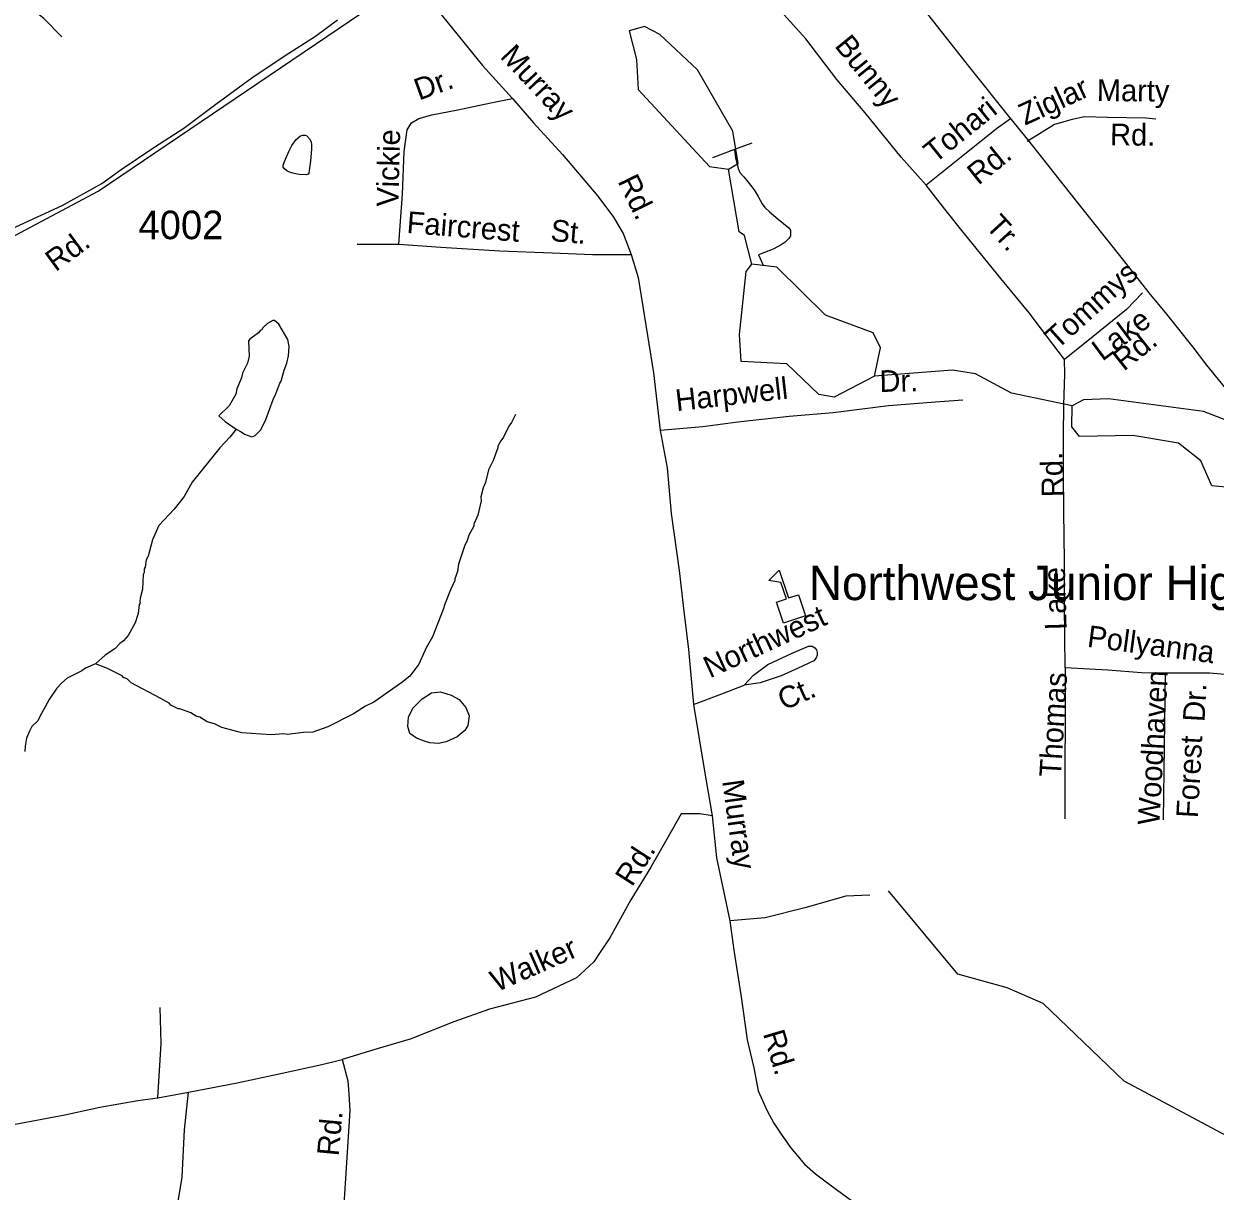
# Model space of a CAD drawing. Extents: x 1547597 to 1699558, y 810033 to 920809.
# Drawn here: x 1610700 to 1615914, y 888884 to 893994 of the extents above; entities that cross this region are included whole.
import ezdxf

# ---------------------------------------------------------------- set-up
doc = ezdxf.new("R2010")
doc.units = 0
for name, color, linetype in [('Exist Boundary Political City Limit New', 7, 'Continuous'), ('Exist Cultural Educational Facility High CELL', 7, 'Continuous'), ('Exist Cultural Educational Facility High Label', 7, 'Continuous'), ('Exist Hydrographic Creek Single Shore', 7, 'Continuous'), ('Exist Hydrographic Misc Water Feature', 7, 'Continuous'), ('Exist Hydrographic Pond Under 1500 Sq Ft', 7, 'Continuous'), ('Exist Road Non-System Type 51', 7, 'Continuous'), ('Exist Road Non-System Type 51 Label', 7, 'Continuous'), ('Exist Road Secondary Type 51 Attributed', 7, 'Continuous'), ('Exist Road Secondary Type 51 Label', 7, 'Continuous'), ('Exist Road Secondary Type 51 Number Label', 7, 'Continuous'), ('Map Preparation Boundary City Limit Buffer Line', 7, 'Continuous')]:
    doc.layers.add(name, color=color, linetype=linetype)

msp = doc.modelspace()

# ---------------------------------------------------------------- linework, layer by layer
at = {"layer": 'Exist Boundary Political City Limit New'}
msp.add_lwpolyline([(1607509.5, 889652.5), (1607417.2, 889678.6), (1607648.8, 890077.9), (1608067.9, 890802.8), (1610209.7, 892829), (1611024.9, 893261.8), (1612823.9, 894479.4), (1612207.2, 895310.5), (1612274, 896874), (1611998.4, 896925.4), (1612104.6, 898867.8), (1612243.3, 898852.8), (1613046, 898837.8), (1613023.5, 898082.2), (1612987.7, 897048.5), (1614593, 897012), (1614905.3, 896819.9), (1615770.2, 898455.2)], dxfattribs=at)
at = {"layer": 'Exist Cultural Educational Facility High CELL'}
msp.add_lwpolyline([(1614024.4, 891370.4), (1613993.4, 891463.2), (1614037.1, 891477.8), (1614013.3, 891549), (1613961, 891557.2), (1614005.5, 891602.8), (1614046.2, 891480.9), (1614089.8, 891495.4), (1614120.8, 891402.5)], close=True, dxfattribs=at)
at = {"layer": 'Exist Hydrographic Creek Single Shore'}
for points in [[(1613886.7, 892941.7), (1613854.7, 893067.1), (1613830.7, 893084), (1613783.8, 893357.5)], [(1614039.8, 892505.4), (1613839.8, 892516), (1613832.8, 892634.3), (1613861.7, 892909.4), (1613886.7, 892941.7)], [(1614422.7, 892451.6), (1614245.8, 892360), (1614179.7, 892371.2), (1614039.8, 892505.4)], [(1615287.7, 892322.4), (1615021.8, 892377), (1614864.7, 892462.2), (1614764.8, 892477.5), (1614422.7, 892451.6)], [(1616041.7, 892011.6), (1616035.8, 892179.2), (1615995.8, 892245.6), (1615862.8, 892297.6), (1615446.8, 892352), (1615337.8, 892347.6), (1615287.7, 892322.4)], [(1618719.8, 887056), (1618461.7, 887110.5), (1618037.8, 887240.6), (1617739.8, 887387.8), (1617359.8, 887651.6), (1617219.7, 887795.6), (1616777.7, 888402), (1616259.8, 888931.2), (1616069.8, 889069.6), (1615515.8, 889366.6), (1615161.7, 889705.3), (1615003.7, 889774.1), (1614787.7, 889834.3), (1614484.8, 890198.4)]]:
    msp.add_lwpolyline(points, dxfattribs=at)
at = {"layer": 'Exist Hydrographic Misc Water Feature'}
for p, q in [((1613810, 893443.4), (1613713.8, 893407.1)), ((1613886.1, 893472.1), (1613810, 893443.4)), ((1613915.2, 892982.3), (1613936, 892937.6))]:
    msp.add_line(p, q, dxfattribs=at)
for points in [[(1610866.8, 893937.8), (1610788.1, 894017), (1610630.2, 894143.7)], [(1611841, 893391.8), (1611859.3, 893435.9), (1611872.9, 893461.8), (1611891.6, 893488.1), (1611910.7, 893504), (1611920.6, 893507.1), (1611930.7, 893506.9), (1611938.5, 893504), (1611950.4, 893490.9), (1611957.3, 893477.4), (1611959.3, 893464.7), (1611959.1, 893447.3), (1611955.3, 893393.3), (1611949.4, 893351.5), (1611947, 893340.2), (1611943.9, 893335.8), (1611935.2, 893333.3), (1611904.9, 893335), (1611882.7, 893338.4), (1611863.3, 893344.7), (1611850.7, 893350.8), (1611839.4, 893360.5), (1611835.4, 893367.2), (1611835.1, 893375.7), (1611841, 893391.8)], [(1613810, 893443.4), (1613815.1, 893408), (1613821.3, 893379.7), (1613825.6, 893360.6), (1613833.1, 893342.7)], [(1613833.1, 893342.7), (1613851.5, 893324.2), (1613869.8, 893301.7), (1613895.8, 893267.2), (1613914.1, 893238.8), (1613931.1, 893206.7), (1613942.3, 893190.4), (1613963.1, 893170.9), (1614001.1, 893139.1), (1614047.5, 893101.4), (1614054.7, 893091), (1614055.7, 893080.3), (1614054.9, 893065.8), (1614048.2, 893054.5), (1614031.8, 893037.9), (1614014.2, 893026.1), (1613979.8, 893008.5), (1613941.8, 892993.3), (1613915.2, 892982.3)], [(1611629.7, 892220), (1611650.7, 892208.7), (1611666.5, 892198.4), (1611698.3, 892185.8), (1611712.5, 892191.7), (1611736.9, 892217.2), (1611759.5, 892262.8), (1611790.9, 892350.3), (1611803.3, 892374.1), (1611820.1, 892421.8), (1611826.2, 892429.7), (1611839, 892477.5), (1611851.5, 892509.3), (1611857.9, 892541.2), (1611860.6, 892581.1), (1611855.1, 892613.1), (1611816.2, 892679.8), (1611796.4, 892696.2), (1611790.5, 892696.3), (1611766.3, 892682.7), (1611746, 892663), (1611739.8, 892653.1), (1611733.8, 892651.2), (1611727.6, 892641.3), (1611689.2, 892614), (1611683.1, 892606.1), (1611686, 892540), (1611679.5, 892508.2), (1611656.8, 892464.5), (1611652.5, 892444.6), (1611631.8, 892396.9), (1611627.4, 892373), (1611598.5, 892321.6), (1611554.2, 892278.5), (1611581.5, 892253.8), (1611629.7, 892220)], [(1612851.4, 892284.4), (1612834.8, 892248.7), (1612822.6, 892232.9), (1612799.8, 892185.3), (1612787.5, 892169.5), (1612775.1, 892145.7), (1612775, 892137.7), (1612754.2, 892082.1), (1612733.5, 892042.4), (1612720.7, 891986.6), (1612710.2, 891962.8), (1612699.7, 891923), (1612701.4, 891906.9), (1612686.3, 891843.3), (1612669.7, 891803.5), (1612669.6, 891795.5), (1612647, 891755.9), (1612640.6, 891732), (1612628.2, 891708.3), (1612603, 891628.7), (1612598.5, 891596.7), (1612586, 891564.9), (1612585.9, 891556.9), (1612567.2, 891517.2), (1612542.2, 891453.7), (1612535.8, 891429.8), (1612488, 891310.7), (1612461.2, 891263.1), (1612428.1, 891191.6), (1612389.2, 891138.3), (1612354.8, 891110.8), (1612231.5, 891024.9), (1612195.2, 891007.6), (1612142.8, 890974.5), (1612029.9, 890916.3), (1611965.5, 890893.5), (1611923.6, 890892.1), (1611853.4, 890883.3), (1611837.4, 890885.6), (1611781.5, 890882.6), (1611653.6, 890890.7), (1611566, 890914.2), (1611534.4, 890930.7), (1611502.5, 890939.3), (1611470.8, 890959.8), (1611454.9, 890964), (1611431.1, 890978.5), (1611383.4, 890995.3), (1611375.4, 890995.4), (1611343.8, 891011.9), (1611335.9, 891020.1), (1611296.2, 891042.8), (1611169.4, 891108.9), (1611153.6, 891125.1), (1611135.7, 891133.4), (1611129.9, 891139.5), (1611066.4, 891172.6), (1611013.5, 891193.1)], [(1611629.7, 892220), (1611602.3, 892185.5), (1611557.6, 892138.2), (1611437.3, 891988.3), (1611402.3, 891924.9), (1611357.4, 891869.6), (1611290.4, 891798.8), (1611263.4, 891735.2), (1611244.2, 891663.6), (1611235.9, 891647.7), (1611231.4, 891615.8), (1611227.3, 891607.9), (1611227.1, 891591.9), (1611222.9, 891583.9), (1611219.9, 891520), (1611209.3, 891480.1), (1611207.1, 891466.2), (1611208.9, 891460.1), (1611204.8, 891452.2), (1611200.2, 891412.4), (1611187.6, 891372.6), (1611156.7, 891317), (1611136.4, 891293.4), (1611120.2, 891281.6), (1611097.8, 891258.1), (1611055.4, 891230.8), (1611013.5, 891193.1)], [(1611013.5, 891193.1), (1610970.5, 891174.2), (1610954.3, 891162.5), (1610889.8, 891129.6), (1610865.5, 891108), (1610845.2, 891086.3), (1610810.4, 891036.9), (1610768.9, 890958.8), (1610760.9, 890943.7), (1610735.7, 890917.8)], [(1612604.7, 891036), (1612634.6, 891001.4), (1612649.6, 890965.1), (1612642.6, 890923.3), (1612630.1, 890901.6), (1612596.2, 890872.9), (1612548.9, 890851.5), (1612514.6, 890844.4), (1612476.7, 890847.3), (1612449.4, 890855.5), (1612419.2, 890866.7), (1612389.7, 890887.4), (1612380.4, 890918.8), (1612384, 890958.8), (1612402.5, 890999.1), (1612443.5, 891040.1), (1612484.1, 891065.1), (1612524.1, 891070.1), (1612569.9, 891055.1), (1612604.7, 891036)], [(1610735.7, 890917.8), (1610724.3, 890898.6), (1610711.7, 890867), (1610706.5, 890833), (1610704.8, 890808.7)]]:
    msp.add_lwpolyline(points, dxfattribs=at)
at = {"layer": 'Exist Hydrographic Pond Under 1500 Sq Ft'}
for points in [[(1613783.8, 893357.5), (1613825.7, 893382.9), (1613802.8, 893524.5), (1613647.7, 893793.5), (1613483.8, 893947.9), (1613416.7, 893982.1), (1613349.8, 893963.7), (1613381.8, 893838.4), (1613388.8, 893706.9), (1613700.7, 893369), (1613783.8, 893357.5)], [(1614039.8, 892505.4), (1613839.8, 892516), (1613832.8, 892634.3), (1613861.7, 892909.4), (1613886.7, 892941.7)], [(1614422.7, 892451.6), (1614448.8, 892575.8), (1614416.8, 892642.1), (1614208.8, 892718.5), (1613994.8, 892929.7), (1613886.7, 892941.7)], [(1614422.7, 892451.6), (1614245.8, 892360), (1614179.7, 892371.2), (1614039.8, 892505.4)], [(1615752.8, 892158.6), (1615552.8, 892192.3), (1615319.7, 892187.2), (1615286.7, 892230.5), (1615287.7, 892322.4)], [(1616041.7, 892011.6), (1615991.8, 891963.3), (1615899.7, 891971.8), (1615851.7, 892081.1), (1615752.8, 892158.6)]]:
    msp.add_lwpolyline(points, dxfattribs=at)
at = {"layer": 'Exist Road Non-System Type 51'}
for p, q in [((1612159.5, 893029.2), (1612341.2, 893029.2)), ((1615256.2, 892460), (1615254, 892524.2)), ((1613533, 891850.2), (1613568.8, 891601.1)), ((1615258.1, 891175.5), (1615255.9, 890514.4)), ((1615695.6, 891151.2), (1615686.7, 890510)), ((1611286.8, 889292.3), (1611421.2, 889317.2))]:
    msp.add_line(p, q, dxfattribs=at)
for points in [[(1614649.3, 893287.3), (1614539.3, 893410.4), (1614382.5, 893605), (1614258.8, 893750.9), (1614121.8, 893927.8), (1613984.8, 894080.3), (1613863.9, 894223.2), (1613757.9, 894360.3), (1613660.7, 894492.9)], [(1612382.3, 894215.1), (1612707.2, 893811.7), (1612838.9, 893666.8)], [(1612341.2, 893029.2), (1612357, 893247.9), (1612364.9, 893435), (1612378.1, 893529.8), (1612396.2, 893560.3), (1612428.1, 893579.9), (1612486, 893595.7), (1612598.9, 893617.5), (1612744.4, 893648.9), (1612838.9, 893666.8)], [(1612838.9, 893666.8), (1612931, 893561.4), (1613057.4, 893421.8), (1613212.8, 893240), (1613281.3, 893147.8), (1613323.4, 893076.7), (1613357.6, 892984.4)], [(1615018.3, 893577.7), (1614957.1, 893534.4), (1614809.9, 893416.1), (1614649.3, 893287.3)], [(1615654.6, 893577), (1615610.4, 893581.4), (1615442.5, 893583.6), (1615342.1, 893587.1), (1615287.8, 893575.8), (1615211.1, 893553.6), (1615091.2, 893479.7)], [(1615254, 892524.2), (1615198.7, 892597.1), (1615099.2, 892729), (1614975.5, 892879.3), (1614817.3, 893075.1), (1614731.1, 893183.4), (1614649.3, 893287.3)], [(1612341.2, 893029.2), (1612525.5, 893016.1), (1612783.6, 893000.2), (1613012.7, 892992.3), (1613189.1, 892984.4), (1613283.9, 892984.4), (1613357.6, 892984.4)], [(1613357.6, 892984.4), (1613389.2, 892883.8), (1613456, 892465.8), (1613484.3, 892213.4)], [(1615596.3, 892817.4), (1615525.6, 892744.4), (1615379.8, 892625), (1615254, 892524.2)], [(1615258.1, 891175.5), (1615254.1, 891449), (1615254.1, 891641.4), (1615251.8, 891859.3), (1615249.6, 892031.9), (1615249.5, 892191.8), (1615251.8, 892325.2), (1615256.2, 892460)], [(1614809.9, 892346.4), (1614689.9, 892337.9), (1614483.6, 892321.8), (1614242.6, 892292), (1614048.8, 892276), (1613824.5, 892250.5), (1613671.1, 892229.6), (1613484.3, 892213.4)], [(1613484.3, 892213.4), (1613515.4, 892051.2), (1613533, 891850.2)], [(1613568.8, 891601.1), (1613587.5, 891434.3), (1613609.2, 891255.4), (1613630.9, 891014.2)], [(1613852.7, 891099.7), (1613893, 891143.3), (1613955.6, 891190.5), (1614062, 891239.4), (1614134.3, 891270.5), (1614149.7, 891270.4), (1614162.4, 891262.9), (1614169.2, 891253.6), (1614172.4, 891242.7), (1614171.5, 891230.9), (1614167.9, 891218.8), (1614157.6, 891206.2), (1614089.3, 891173), (1614015, 891139.9), (1613922.7, 891108.9), (1613852.7, 891099.7)], [(1615695.6, 891151.2), (1615591.7, 891153.4), (1615443.7, 891164.5), (1615258.1, 891175.5)], [(1616150.7, 891144.6), (1615956, 891145.9), (1615890, 891151.2), (1615695.6, 891151.2)], [(1613630.9, 891014.2), (1613754.2, 891060.9), (1613852.7, 891099.7)], [(1613630.9, 891014.2), (1613676.9, 890732.3), (1613711.8, 890526.7)], [(1613711.8, 890526.7), (1613658.3, 890536.1), (1613622.6, 890535.6), (1613576.5, 890535.9), (1613514.2, 890424.8), (1613443.8, 890302.8), (1613357.1, 890159.1), (1613265.1, 889993.6), (1613216.4, 889922.4), (1613194.6, 889888.1), (1613118.8, 889817.6), (1612940, 889733.6), (1612737.6, 889680.6), (1612581.6, 889625.8), (1612390.4, 889550.4), (1612246.1, 889507.9), (1612093.4, 889461.1)], [(1613711.8, 890526.7), (1613730.8, 890343.5), (1613790.4, 890067)], [(1614402.5, 890180.8), (1614296.9, 890175.4), (1614118.1, 890123.9), (1613944.8, 890080.5), (1613790.4, 890067)], [(1613790.4, 890067), (1613806.7, 889939.6), (1613839.6, 889734.4)], [(1613839.6, 889734.4), (1613865.4, 889546.2), (1613894.9, 889423.8), (1613913.9, 889323.6), (1613953.4, 889236.5), (1613982.3, 889182.2), (1614011.3, 889138.7), (1614054.7, 889075.4), (1614116.2, 889003), (1614164.1, 888960.4), (1614229.2, 888911.5), (1614399.2, 888786.6)], [(1611286.8, 889292.3), (1611301.4, 889530.8), (1611296.6, 889688.8)], [(1611421.2, 889317.2), (1611633.6, 889358.7), (1611831, 889400.2), (1612004.2, 889438.2), (1612093.4, 889461.1)], [(1612093.4, 889461.1), (1612118.7, 889366.8), (1612122.2, 889311), (1612127.3, 889236.9), (1612094.5, 888735.8)], [(1611375.6, 888838.5), (1611393, 888945.2), (1611402.9, 889152.8), (1611421.2, 889317.2)], [(1607728.8, 888153.3), (1607853.9, 888182.9), (1608116.7, 888286.7), (1608446.6, 888438.6), (1608687.6, 888553.7), (1608930.5, 888675.6), (1609136.8, 888751.7), (1609384, 888831.4), (1609637.9, 888919.4), (1609910, 889000.8), (1610163.2, 889069.4), (1610365.6, 889121.7), (1610583.5, 889162.8), (1610879.8, 889218.4), (1611032.3, 889252.3), (1611198.4, 889280.9), (1611286.8, 889292.3)]]:
    msp.add_lwpolyline(points, dxfattribs=at)
at = {"layer": 'Exist Road Secondary Type 51 Attributed'}
for points in [[(1616048.8, 892288.9), (1615877.5, 892500.2), (1615817.1, 892578.4), (1615701.7, 892723), (1615625.2, 892817), (1615507.9, 892965.5), (1615302.5, 893224.4), (1615093.5, 893487.9), (1615010.1, 893591.1), (1614836.2, 893808.6), (1614439.1, 894313.1)], [(1610509, 893034.6), (1610702.7, 893122.9), (1610867.2, 893199.3), (1611041.3, 893294.7), (1611126, 893356.3), (1611273.8, 893456.5), (1611400.2, 893537.7), (1611540.9, 893642.7), (1611698.3, 893757.2), (1611843.8, 893855), (1611976.7, 893940.1), (1612072.5, 894011.7)]]:
    msp.add_lwpolyline(points, dxfattribs=at)
at = {"layer": 'Map Preparation Boundary City Limit Buffer Line'}
msp.add_lwpolyline([(1607509.5, 889652.5), (1607417.2, 889678.6), (1607648.8, 890077.9), (1608067.9, 890802.8), (1610209.7, 892829), (1611024.9, 893261.8), (1612823.9, 894479.4), (1612207.2, 895310.5), (1612274, 896874), (1611998.4, 896925.4), (1612104.6, 898867.8), (1612243.3, 898852.8), (1613046, 898837.8), (1613023.5, 898082.2), (1612987.7, 897048.5), (1614593, 897012), (1614905.3, 896819.9), (1615770.2, 898455.2)], dxfattribs=at)

# ---------------------------------------------------------------- texts
at = {"layer": 'Exist Cultural Educational Facility High Label'}
msp.add_text('Northwest Junior High School', height=150, dxfattribs=at).set_placement((1614136, 891471.7))
at = {"layer": 'Exist Road Non-System Type 51 Label'}
for s, rotation, p in [('Murray', 313.2035, (1612780.6, 893848.5)), ('Bunny', 309.2201, (1614245, 893896.8)), ('Dr.', 19.9732, (1612429.6, 893658.2)), ('Marty', 359.3796, (1615395.5, 893656.6)), ('Ziglar', 24.6708, (1615081.3, 893548.2)), ('Tohari', 38.7674, (1614686.9, 893380.4)), ('Rd.', 359.3796, (1615453.5, 893462.5)), ('Vickie', 88.5995, (1612339, 893192.7)), ('Rd.', 38.7674, (1614877.2, 893285.2)), ('Rd.', 295.9504, (1613297.3, 893305.3)), ('Faircrest', 355.4293, (1612373.4, 893079.2)), ('St.', 355.0855, (1613002.7, 893043.9)), ('Tr.', 312.4133, (1614905.2, 893105.6)), ('Tommys', 42.1305, (1615222.8, 892565.8)), ('Lake', 36.733, (1615420, 892514.7)), ('Rd.', 38.453, (1615514.1, 892471)), ('Harpwell', 6.4781, (1613557.1, 892298.4)), ('Dr.', 1.0204, (1614445.6, 892382.7)), ('Rd.', 91.7614, (1615250.3, 891923.5)), ('Lake', 91.6437, (1615263.9, 891342.1)), ('Northwest', 24.6578, (1613702.5, 891128.5)), ('Pollyanna', 352.5333, (1615350.7, 891267.7)), ('Thomas', 86.5362, (1615238.7, 890694.7)), ('Woodhaven', 86.8221, (1615669.6, 890484.8)), ('Ct.', 24.0172, (1614026.3, 890987)), ('Dr.', 86.8221, (1615867.1, 890936.8)), ('Forest', 86.8221, (1615838, 890516.1)), ('Murray', 277.8623, (1613756, 890680)), ('Rd.', 57.2426, (1613362, 890213.2)), ('Walker', 23.8589, (1612769.2, 889754.6)), ('Rd.', 286.6099, (1613934.1, 889574.4)), ('Rd.', 84.5583, (1612077.4, 889035.5))]:
    msp.add_text(s, height=95, rotation=rotation, dxfattribs=at).set_placement(p)
at = {"layer": 'Exist Road Secondary Type 51 Label'}
msp.add_text('Rd.', height=95, rotation=36.378, dxfattribs=at).set_placement((1610839.3, 892906.4))
at = {"layer": 'Exist Road Secondary Type 51 Number Label'}
msp.add_text('4002', height=125, dxfattribs=at).set_placement((1611201.7, 893051.5))

doc.saveas('drawing.dxf')
